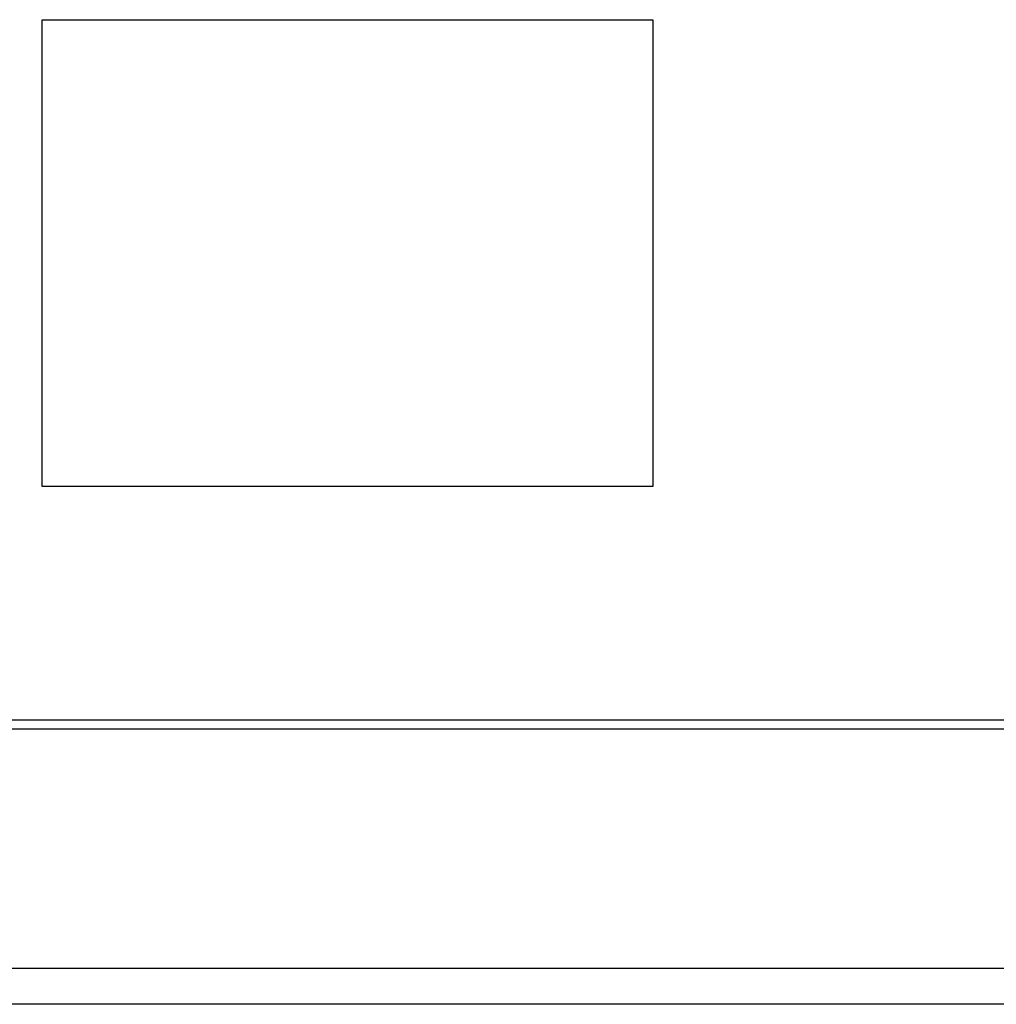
# Model space of a CAD drawing. Header units: millimetres. Extents: x 42 to 554, y 166 to 335.
# Tile 315 of 410: x 501.42 to 506.86, y 188.13 to 193.61. Entities that reach past the tile are written whole.
import ezdxf

# ---------------------------------------------------------------- set-up
doc = ezdxf.new("R2010")
doc.units = ezdxf.units.MM
doc.header["$LTSCALE"] = 30.734
doc.layers.get('0').update_dxf_attribs({"linetype": 'CONTINUOUS'})

msp = doc.modelspace()

# ---------------------------------------------------------------- linework, layer by layer
at = {"linetype": 'Continuous'}
for p, q in [((501.5445, 193.6144), (504.9445, 193.6144)), ((501.5445, 191.0144), (501.5445, 193.6144)), ((504.9445, 193.6144), (504.9445, 191.0144)), ((504.9445, 191.0144), (501.5445, 191.0144)), ((354.2444, 189.7058), (516.2445, 189.7144)), ((380.4044, 189.6644), (517.2444, 189.6644)), ((517.1844, 188.3294), (380.4044, 188.3294)), ((517.3844, 188.1294), (380.4044, 188.1294))]:
    msp.add_line(p, q, dxfattribs=at)

doc.saveas('drawing.dxf')
